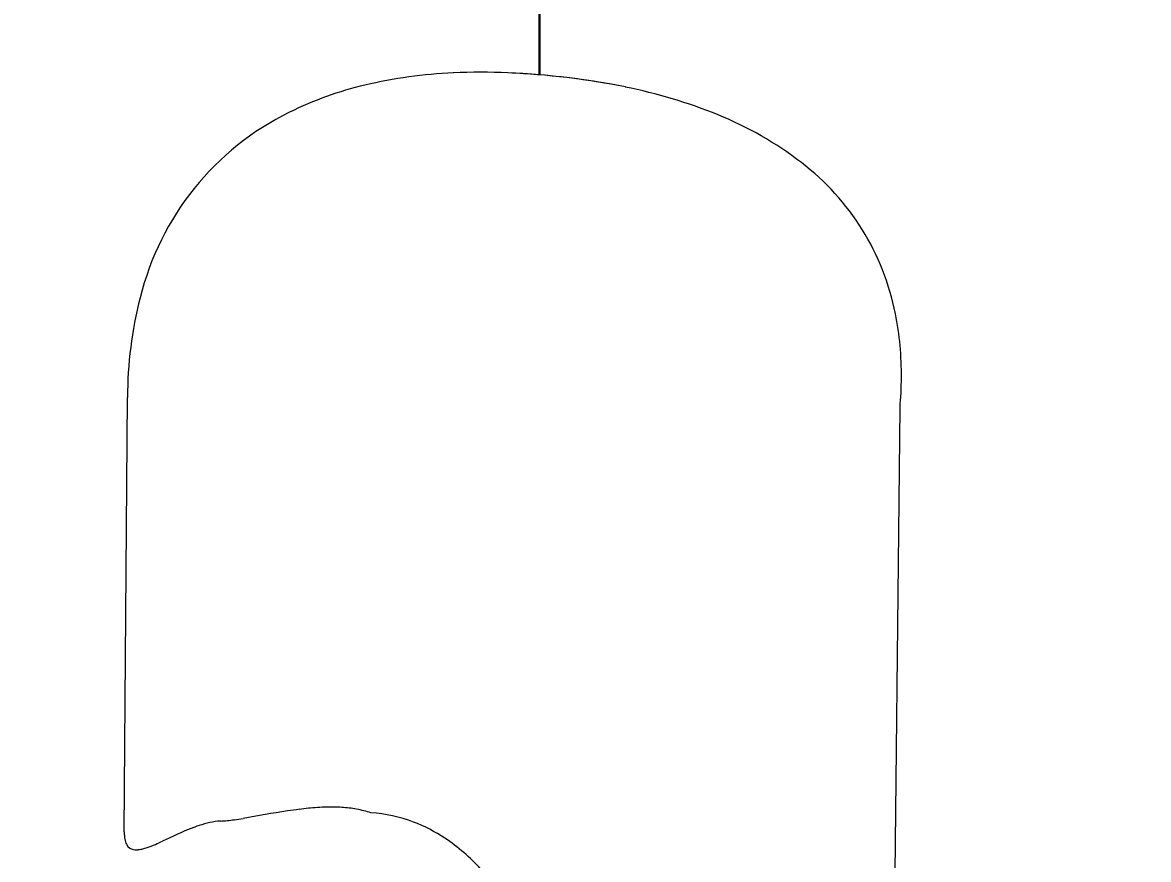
# Model space of a CAD drawing. Extents: x 42133 to 45533, y 41351 to 47951.
# Drawn here: x 42703.263 to 42706.353, y 47525.007 to 47527.305 of the extents above; entities that cross this region are included whole.
import ezdxf

# ---------------------------------------------------------------- set-up
doc = ezdxf.new("R2010")
doc.units = 0
doc.layers.add('P_TRAF_SIGN_SignDetails', color=7, linetype='Continuous')

msp = doc.modelspace()

# ---------------------------------------------------------------- linework, layer by layer
at = {"layer": 'P_TRAF_SIGN_SignDetails'}
for points in [[(42704.6814, 47527.161), (42704.6814, 47529.1459), (42700.7443, 47529.1459), (42700.7443, 47520.3578), (42693.1335, 47524.7518), (42689.5472, 47518.5401), (42697.1579, 47514.146), (42689.5472, 47509.7519), (42693.1335, 47503.5401), (42700.7443, 47507.9342), (42700.7443, 47499.1461), (42707.917, 47499.1461), (42707.917, 47507.9342), (42715.5278, 47503.5401), (42719.1141, 47509.7519), (42711.5034, 47514.146), (42719.1141, 47518.5401), (42715.5278, 47524.7518), (42707.917, 47520.3578), (42707.917, 47529.1459), (42704.6829, 47529.1459), (42704.6829, 47527.1609)], [(42704.6814, 47527.161), (42704.6814, 47529.1459), (42700.7443, 47529.1459), (42700.7443, 47520.3578), (42693.1335, 47524.7518), (42689.5472, 47518.5401), (42697.1579, 47514.146), (42689.5472, 47509.7519), (42693.1335, 47503.5401), (42700.7443, 47507.9342), (42700.7443, 47499.1461), (42707.917, 47499.1461), (42707.917, 47507.9342), (42715.5278, 47503.5401), (42719.1141, 47509.7519), (42711.5034, 47514.146), (42719.1141, 47518.5401), (42715.5278, 47524.7518), (42707.917, 47520.3578), (42707.917, 47529.1459), (42704.6829, 47529.1459), (42704.6829, 47527.1609)], [(42703.5423, 47525.0836), (42703.5512, 47526.2751)], [(42703.5423, 47525.0836), (42703.5512, 47526.2751)], [(42703.5423, 47525.0836), (42703.5512, 47526.2751)], [(42705.6715, 47526.2472), (42705.5779, 47517.5531)], [(42705.6715, 47526.2472), (42705.5779, 47517.5531)], [(42705.6715, 47526.2472), (42705.5779, 47517.5531)]]:
    msp.add_lwpolyline(points, dxfattribs=at)
for centre, radius, start, end in [((42704.4985, 47525.8867), 1.2807, 92.3684, 103.3485), ((42704.4985, 47525.8867), 1.2807, 92.3684, 103.3485), ((42704.4985, 47525.8867), 1.2807, 92.3684, 103.3485), ((42704.5199, 47525.5553), 1.6128, 87.3149, 92.641), ((42704.5199, 47525.5553), 1.6128, 87.3149, 92.641), ((42704.5199, 47525.5553), 1.6128, 87.3149, 92.641), ((42704.5118, 47525.1085), 2.0596, 78.6352, 87.6721), ((42704.5118, 47525.1085), 2.0596, 85.2768, 87.6721), ((42704.5118, 47525.1085), 2.0596, 85.2768, 87.6721), ((42704.5118, 47525.1085), 2.0596, 78.6352, 85.2349), ((42704.5118, 47525.1085), 2.0596, 78.6352, 85.2349), ((42704.4258, 47526.1892), 0.9697, 103.2944, 116.3077), ((42704.4258, 47526.1892), 0.9697, 103.2944, 116.3077), ((42704.4258, 47526.1892), 0.9697, 103.2944, 116.3077), ((42704.6387, 47525.7393), 1.4161, 67.871, 78.6397), ((42704.6387, 47525.7393), 1.4161, 67.871, 78.6397), ((42704.6387, 47525.7393), 1.4161, 67.871, 78.6397), ((42704.3353, 47526.3658), 0.7712, 116.0984, 166.2667), ((42704.3353, 47526.3658), 0.7712, 116.0984, 166.2667), ((42704.3353, 47526.3658), 0.7712, 116.0984, 166.2667), ((42704.8072, 47526.1494), 0.9727, 52.3974, 67.9694), ((42704.8072, 47526.1494), 0.9727, 52.3974, 67.9694), ((42704.8072, 47526.1494), 0.9727, 52.3974, 67.9694), ((42704.9817, 47526.3716), 0.6903, 11.1767, 52.6151), ((42704.9817, 47526.3716), 0.6903, 11.1767, 52.6151), ((42704.9817, 47526.3716), 0.6903, 11.1767, 52.6151), ((42704.6545, 47526.2737), 1.1033, 165.5547, 179.9262), ((42704.6545, 47526.2737), 1.1033, 165.5547, 179.9262), ((42704.6545, 47526.2737), 1.1033, 165.5547, 179.9262), ((42704.8249, 47526.3385), 0.8505, 359.3825, 11.3135), ((42704.8249, 47526.3385), 0.8505, 359.3825, 11.3135), ((42704.8249, 47526.3385), 0.8505, 359.3825, 11.3135), ((42704.6601, 47526.3353), 1.0153, 355.0227, 359.6628), ((42704.6601, 47526.3353), 1.0153, 355.0227, 359.6628), ((42704.6601, 47526.3353), 1.0153, 355.0227, 359.6628), ((42704.487, 47521.8464), 3.3312, 98.5769, 100.7026), ((42704.487, 47521.8464), 3.3312, 98.5769, 100.7026), ((42704.487, 47521.8464), 3.3312, 98.5769, 100.7026), ((42704.2051, 47523.7151), 1.4414, 97.2615, 98.5754), ((42704.2051, 47523.7151), 1.4414, 97.2615, 98.5754), ((42704.2051, 47523.7151), 1.4414, 97.2615, 98.5754), ((42704.143, 47524.2005), 0.952, 95.7404, 97.2475), ((42704.143, 47524.2005), 0.952, 95.7404, 97.2475), ((42704.143, 47524.2005), 0.952, 95.7404, 97.2475), ((42704.1159, 47524.4848), 0.6664, 91.5534, 95.8706), ((42704.1159, 47524.4848), 0.6664, 91.5534, 95.8706), ((42704.1159, 47524.4848), 0.6664, 91.5534, 95.8706), ((42704.1103, 47524.6907), 0.4604, 86.3734, 91.5436), ((42704.1103, 47524.6907), 0.4604, 86.3734, 91.5436), ((42704.1103, 47524.6907), 0.4604, 86.3734, 91.5436), ((42704.1176, 47524.8007), 0.3502, 79.7182, 86.4369), ((42704.1176, 47524.8007), 0.3502, 79.7182, 86.4369), ((42704.1176, 47524.8007), 0.3502, 79.7182, 86.4369), ((42704.1304, 47524.8695), 0.2802, 71.4412, 79.7688), ((42704.1304, 47524.8695), 0.2802, 71.4412, 79.7688), ((42704.1304, 47524.8695), 0.2802, 71.4412, 79.7688), ((42703.8407, 47524.8212), 0.2942, 102.4676, 108.4001), ((42703.8407, 47524.8212), 0.2942, 102.4676, 108.4001), ((42703.8407, 47524.8212), 0.2942, 102.4676, 108.4001), ((42703.8211, 47524.9121), 0.2012, 94.2056, 102.5985), ((42703.8211, 47524.9121), 0.2012, 94.2056, 102.5985), ((42703.8211, 47524.9121), 0.2012, 94.2056, 102.5985), ((42703.7713, 47525.6973), 0.5856, 273.4268, 277.1861), ((42703.7713, 47525.6973), 0.5856, 273.4268, 277.1861), ((42703.7713, 47525.6973), 0.5856, 273.4268, 277.1861), ((42703.7339, 47525.9937), 0.8843, 277.1898, 278.7443), ((42703.7339, 47525.9937), 0.8843, 277.1898, 278.7443), ((42703.7339, 47525.9937), 0.8843, 277.1898, 278.7443), ((42704.1985, 47524.751), 0.3847, 68.9952, 86.8588), ((42704.1985, 47524.751), 0.3847, 68.9952, 86.8588), ((42704.1985, 47524.751), 0.3847, 68.9952, 86.8588), ((42704.177, 47524.6961), 0.4436, 56.3948, 68.9525), ((42704.177, 47524.6961), 0.4436, 56.3948, 68.9525), ((42704.177, 47524.6961), 0.4436, 56.3948, 68.9525), ((42703.6765, 47525.0822), 0.1342, 179.4122, 184.0206), ((42703.6765, 47525.0822), 0.1342, 179.4122, 184.0206), ((42703.6765, 47525.0822), 0.1342, 179.4122, 184.0206), ((42704.1744, 47524.0048), 1.1768, 113.6926, 114.8843), ((42704.1744, 47524.0048), 1.1768, 113.6926, 114.8843), ((42704.1744, 47524.0048), 1.1768, 113.6926, 114.8843), ((42703.9642, 47524.484), 0.6535, 111.5176, 113.6963), ((42703.9642, 47524.484), 0.6535, 111.5176, 113.6963), ((42703.9642, 47524.484), 0.6535, 111.5176, 113.6963), ((42703.8847, 47524.6857), 0.4366, 108.2727, 111.5287), ((42703.8847, 47524.6857), 0.4366, 108.2727, 111.5287), ((42703.8847, 47524.6857), 0.4366, 108.2727, 111.5287), ((42703.6335, 47525.0792), 0.0911, 183.986, 189.8776), ((42703.6335, 47525.0792), 0.0911, 183.986, 189.8776), ((42703.6335, 47525.0792), 0.0911, 183.986, 189.8776), ((42703.6045, 47525.0741), 0.0616, 189.8394, 197.3821), ((42703.6045, 47525.0741), 0.0616, 189.8394, 197.3821), ((42703.6045, 47525.0741), 0.0616, 189.8394, 197.3821), ((42703.5862, 47525.0683), 0.0425, 197.3557, 206.875), ((42703.5862, 47525.0683), 0.0425, 197.3557, 206.875), ((42703.5862, 47525.0683), 0.0425, 197.3557, 206.875), ((42703.5723, 47525.0606), 0.0266, 205.5919, 268.9098), ((42703.5723, 47525.0606), 0.0266, 205.5919, 268.9098), ((42703.5723, 47525.0606), 0.0266, 205.5919, 268.9098), ((42703.5079, 47525.3249), 0.3011, 288.861, 293.4669), ((42703.5079, 47525.3249), 0.3011, 288.861, 293.4669), ((42703.5079, 47525.3249), 0.3011, 288.861, 293.4669), ((42703.3213, 47525.763), 0.7772, 293.2226, 294.8133), ((42703.3213, 47525.763), 0.7772, 293.2226, 294.8133), ((42703.3213, 47525.763), 0.7772, 293.2226, 294.8133), ((42729.9375, 47468.5917), 62.286, 114.934077, 114.966313), ((42729.9375, 47468.5917), 62.286, 114.934077, 114.966313), ((42729.9375, 47468.5917), 62.286, 114.934077, 114.966313), ((42704.1288, 47524.625), 0.5296, 42.1821, 56.3082), ((42704.1288, 47524.625), 0.5296, 42.1821, 56.3082), ((42704.1288, 47524.625), 0.5296, 42.1821, 56.3082), ((42703.5752, 47525.089), 0.055, 266.4541, 276.8697), ((42703.5752, 47525.089), 0.055, 266.4541, 276.8697), ((42703.5752, 47525.089), 0.055, 266.4541, 276.8697), ((42703.5704, 47525.1271), 0.0935, 277.0176, 283.986), ((42703.5704, 47525.1271), 0.0935, 277.0176, 283.986), ((42703.5704, 47525.1271), 0.0935, 277.0176, 283.986), ((42703.5544, 47525.1902), 0.1585, 284.0755, 288.693), ((42703.5544, 47525.1902), 0.1585, 284.0755, 288.693), ((42703.5544, 47525.1902), 0.1585, 284.0755, 288.693)]:
    msp.add_arc(centre, radius, start, end, dxfattribs=at)

doc.saveas('drawing.dxf')
